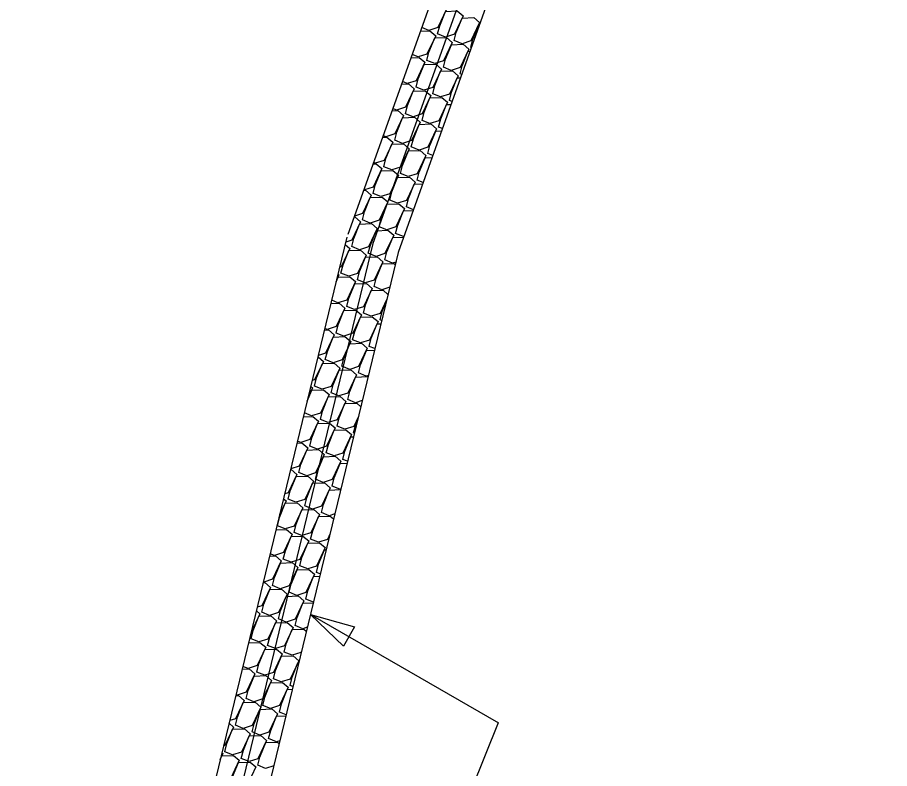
# Model space of a CAD drawing. Extents: x 2384780 to 2405432, y 547869 to 573706.
# Drawn here: x 2395397.6 to 2395495.5, y 556530.2 to 556614.5 of the extents above; entities that cross this region are included whole.
import ezdxf

# ---------------------------------------------------------------- set-up
doc = ezdxf.new("R2010")
doc.units = 0
for name, color, linetype in [('Old_Level_18', 7, 'Continuous'), ('Old_Level_20', 7, 'Continuous'), ('Old_Level_5', 7, 'Continuous')]:
    doc.layers.add(name, color=color, linetype=linetype)

msp = doc.modelspace()

# ---------------------------------------------------------------- linework, layer by layer
at = {"layer": 'Old_Level_18'}
for p, q in [((2395492.638, 556743.689), (2395437.477, 556589.14)), ((2395437.477, 556589.14), (2395400.485, 556436.558))]:
    msp.add_line(p, q, dxfattribs=at)
at = {"layer": 'Old_Level_20'}
for p, q in [((2395489.813, 556744.697), (2395434.652, 556590.148)), ((2395495.464, 556742.68), (2395440.303, 556588.131)), ((2395434.562, 556589.846), (2395397.57, 556437.265)), ((2395440.393, 556588.433), (2395403.889, 556437.867))]:
    msp.add_line(p, q, dxfattribs=at)
for points in [[(2395443.886, 556615.98), (2395445.083, 556616.022), (2395445.723, 556615.472), (2395444.749, 556613.407), (2395443.747, 556613.089), (2395442.967, 556613.404)], [(2395444.739, 556612.689), (2395444.97, 556613.609), (2395445.622, 556615.222), (2395446.946, 556615.27), (2395447.587, 556614.72), (2395446.612, 556612.654), (2395445.61, 556612.336), (2395444.739, 556612.689)], [(2395446.603, 556611.936), (2395446.834, 556612.856), (2395447.486, 556614.469), (2395448.81, 556614.517), (2395449.451, 556613.966), (2395448.476, 556611.901), (2395447.474, 556611.584), (2395446.603, 556611.936)], [(2395442.823, 556612.999), (2395443.877, 556613.037), (2395444.517, 556612.487), (2395443.542, 556610.422), (2395442.541, 556610.104), (2395441.884, 556610.369)], [(2395448.466, 556611.182), (2395448.698, 556612.103), (2395449.35, 556613.716), (2395449.436, 556613.719)], [(2395443.533, 556609.703), (2395443.764, 556610.623), (2395444.416, 556612.236), (2395445.74, 556612.284), (2395446.381, 556611.734), (2395445.406, 556609.669), (2395444.404, 556609.351), (2395443.533, 556609.703)], [(2395445.396, 556608.95), (2395445.628, 556609.87), (2395446.28, 556611.483), (2395447.604, 556611.531), (2395448.244, 556610.981), (2395447.27, 556608.916), (2395446.268, 556608.598), (2395445.396, 556608.95)], [(2395448.522, 556611.16), (2395448.466, 556611.182)], [(2395447.26, 556608.197), (2395447.492, 556609.117), (2395448.143, 556610.731), (2395448.372, 556610.739)], [(2395441.759, 556610.019), (2395442.67, 556610.051), (2395443.311, 556609.501), (2395442.336, 556607.436), (2395441.334, 556607.118), (2395440.801, 556607.334)], [(2395442.326, 556606.718), (2395442.558, 556607.638), (2395443.21, 556609.251), (2395444.534, 556609.298), (2395445.175, 556608.748), (2395444.2, 556606.683), (2395443.198, 556606.365), (2395442.326, 556606.718)], [(2395444.19, 556605.965), (2395444.422, 556606.885), (2395445.073, 556608.498), (2395446.397, 556608.546), (2395447.038, 556607.995), (2395446.064, 556605.93), (2395445.061, 556605.612), (2395444.19, 556605.965)], [(2395447.439, 556608.125), (2395447.26, 556608.197)], [(2395446.053, 556605.211), (2395446.285, 556606.132), (2395446.937, 556607.745), (2395447.308, 556607.758)], [(2395440.696, 556607.038), (2395441.464, 556607.066), (2395442.105, 556606.516), (2395441.13, 556604.451), (2395440.128, 556604.133), (2395439.718, 556604.298)], [(2395441.12, 556603.732), (2395441.352, 556604.652), (2395442.004, 556606.265), (2395443.328, 556606.313), (2395443.968, 556605.763), (2395442.994, 556603.698), (2395441.992, 556603.38), (2395441.12, 556603.732)], [(2395442.984, 556602.979), (2395443.215, 556603.899), (2395443.867, 556605.512), (2395445.191, 556605.56), (2395445.832, 556605.01), (2395444.857, 556602.944), (2395443.855, 556602.627), (2395442.984, 556602.979)], [(2395446.356, 556605.09), (2395446.053, 556605.211)], [(2395444.847, 556602.226), (2395445.079, 556603.146), (2395445.731, 556604.76), (2395446.244, 556604.778)], [(2395439.632, 556604.058), (2395440.258, 556604.08), (2395440.899, 556603.53), (2395439.924, 556601.465), (2395438.922, 556601.147), (2395438.635, 556601.263)], [(2395439.914, 556600.746), (2395440.146, 556601.667), (2395440.797, 556603.28), (2395442.121, 556603.327), (2395442.762, 556602.777), (2395441.788, 556600.712), (2395440.786, 556600.394), (2395439.914, 556600.746)], [(2395441.777, 556599.993), (2395442.009, 556600.914), (2395442.661, 556602.527), (2395443.985, 556602.574), (2395444.626, 556602.024), (2395443.651, 556599.959), (2395442.649, 556599.641), (2395441.777, 556599.993)], [(2395443.641, 556599.24), (2395443.873, 556600.161), (2395444.524, 556601.774), (2395445.181, 556601.797)], [(2395445.272, 556602.054), (2395444.847, 556602.226)], [(2395438.569, 556601.078), (2395439.052, 556601.095), (2395439.692, 556600.545), (2395438.718, 556598.48), (2395437.715, 556598.162), (2395437.552, 556598.228)], [(2395438.708, 556597.761), (2395438.939, 556598.681), (2395439.591, 556600.294), (2395440.915, 556600.342), (2395441.556, 556599.792), (2395440.581, 556597.726), (2395439.579, 556597.409), (2395438.708, 556597.761)], [(2395440.571, 556597.008), (2395440.803, 556597.928), (2395441.455, 556599.542), (2395442.779, 556599.589), (2395443.419, 556599.039), (2395442.445, 556596.973), (2395441.443, 556596.656), (2395440.571, 556597.008)], [(2395442.435, 556596.255), (2395442.666, 556597.175), (2395443.318, 556598.789), (2395444.117, 556598.817)], [(2395444.189, 556599.019), (2395443.641, 556599.24)], [(2395437.506, 556598.097), (2395437.845, 556598.109), (2395438.486, 556597.559), (2395437.511, 556595.494), (2395436.509, 556595.176), (2395436.469, 556595.192)], [(2395437.502, 556594.775), (2395437.733, 556595.696), (2395438.385, 556597.309), (2395439.709, 556597.356), (2395440.35, 556596.806), (2395439.375, 556594.741), (2395438.373, 556594.423), (2395437.502, 556594.775)], [(2395439.365, 556594.022), (2395439.597, 556594.943), (2395440.249, 556596.556), (2395441.573, 556596.603), (2395442.213, 556596.053), (2395441.238, 556593.988), (2395440.237, 556593.67), (2395439.365, 556594.022)], [(2395441.229, 556593.269), (2395441.46, 556594.189), (2395442.112, 556595.803), (2395443.053, 556595.836)], [(2395443.106, 556595.984), (2395442.435, 556596.255)], [(2395436.442, 556595.117), (2395436.639, 556595.124), (2395437.28, 556594.574), (2395436.305, 556592.508), (2395435.41, 556592.225)], [(2395436.295, 556591.79), (2395436.527, 556592.71), (2395437.178, 556594.323), (2395438.503, 556594.371), (2395439.143, 556593.821), (2395438.169, 556591.755), (2395437.167, 556591.438), (2395436.295, 556591.79)], [(2395438.159, 556591.037), (2395438.391, 556591.957), (2395439.042, 556593.57), (2395440.367, 556593.618), (2395441.007, 556593.068), (2395440.032, 556591.003), (2395439.03, 556590.685), (2395438.159, 556591.037)], [(2395440.022, 556590.284), (2395440.254, 556591.204), (2395440.906, 556592.818), (2395441.989, 556592.856)], [(2395442.022, 556592.949), (2395441.229, 556593.269)], [(2395435.379, 556592.136), (2395435.433, 556592.138), (2395436.073, 556591.588), (2395435.099, 556589.523), (2395434.432, 556589.311)], [(2395435.089, 556588.804), (2395435.32, 556589.725), (2395435.972, 556591.338), (2395437.297, 556591.385), (2395437.937, 556590.835), (2395436.962, 556588.77), (2395435.961, 556588.452), (2395435.089, 556588.804)], [(2395436.953, 556588.051), (2395437.184, 556588.971), (2395437.836, 556590.585), (2395439.16, 556590.632), (2395439.801, 556590.082), (2395438.826, 556588.017), (2395437.824, 556587.699), (2395436.953, 556588.051)], [(2395438.816, 556587.298), (2395439.048, 556588.218), (2395439.7, 556589.832), (2395440.925, 556589.876)], [(2395440.952, 556589.95), (2395440.894, 556589.932), (2395440.022, 556590.284)], [(2395434.365, 556589.034), (2395434.867, 556588.603), (2395433.893, 556586.537), (2395433.749, 556586.492)], [(2395433.883, 556585.819), (2395434.114, 556586.739), (2395434.766, 556588.352), (2395436.09, 556588.4), (2395436.731, 556587.85), (2395435.756, 556585.784), (2395434.754, 556585.466), (2395433.883, 556585.819)], [(2395435.746, 556585.066), (2395435.978, 556585.986), (2395436.63, 556587.599), (2395437.954, 556587.647), (2395438.595, 556587.097), (2395437.62, 556585.031), (2395436.618, 556584.713), (2395435.746, 556585.066)], [(2395437.61, 556584.313), (2395437.842, 556585.233), (2395438.493, 556586.846), (2395439.817, 556586.894), (2395439.971, 556586.762)], [(2395440.043, 556587.059), (2395439.688, 556586.946), (2395438.816, 556587.298)], [(2395433.558, 556585.706), (2395433.661, 556585.617), (2395433.405, 556585.074)], [(2395433.35, 556584.846), (2395433.56, 556585.367), (2395434.884, 556585.414), (2395435.525, 556584.864), (2395434.55, 556582.799), (2395433.548, 556582.481), (2395432.845, 556582.765)], [(2395434.54, 556582.08), (2395434.772, 556583), (2395435.424, 556584.614), (2395436.748, 556584.661), (2395437.388, 556584.111), (2395436.414, 556582.046), (2395435.412, 556581.728), (2395434.54, 556582.08)], [(2395436.404, 556581.327), (2395436.635, 556582.248), (2395437.287, 556583.861), (2395438.611, 556583.908), (2395439.164, 556583.434)], [(2395439.36, 556584.239), (2395438.482, 556583.961), (2395437.61, 556584.313)], [(2395439.035, 556582.897), (2395438.277, 556581.293), (2395437.275, 556580.975), (2395436.404, 556581.327)], [(2395438.268, 556580.574), (2395438.499, 556581.495), (2395438.988, 556582.704)], [(2395432.755, 556582.395), (2395433.678, 556582.429), (2395434.319, 556581.878), (2395433.344, 556579.813), (2395432.342, 556579.495), (2395432.078, 556579.602)], [(2395433.334, 556579.095), (2395433.566, 556580.015), (2395434.217, 556581.628), (2395435.541, 556581.676), (2395436.182, 556581.125), (2395435.208, 556579.06), (2395434.206, 556578.743), (2395433.334, 556579.095)], [(2395435.198, 556578.342), (2395435.429, 556579.262), (2395436.081, 556580.875), (2395437.405, 556580.923), (2395438.046, 556580.373), (2395437.071, 556578.307), (2395436.069, 556577.99), (2395435.198, 556578.342)], [(2395437.061, 556577.589), (2395437.293, 556578.509), (2395437.945, 556580.122), (2395438.366, 556580.137)], [(2395438.453, 556580.499), (2395438.268, 556580.574)], [(2395432.036, 556579.427), (2395432.471, 556579.443), (2395433.112, 556578.893), (2395432.138, 556576.828), (2395431.345, 556576.576)], [(2395432.128, 556576.109), (2395432.359, 556577.029), (2395433.011, 556578.643), (2395434.335, 556578.69), (2395434.976, 556578.14), (2395434.001, 556576.075), (2395432.999, 556575.757), (2395432.128, 556576.109)], [(2395433.991, 556575.356), (2395434.223, 556576.277), (2395434.875, 556577.89), (2395436.199, 556577.937), (2395436.84, 556577.387), (2395435.865, 556575.322), (2395434.863, 556575.004), (2395433.991, 556575.356)], [(2395435.855, 556574.603), (2395436.087, 556575.524), (2395436.738, 556577.137), (2395437.647, 556577.169)], [(2395437.687, 556577.336), (2395437.061, 556577.589)], [(2395431.307, 556576.422), (2395431.906, 556575.907), (2395430.931, 556573.842), (2395430.661, 556573.757)], [(2395430.922, 556573.123), (2395431.153, 556574.044), (2395431.805, 556575.657), (2395433.129, 556575.704), (2395433.77, 556575.155), (2395432.795, 556573.089), (2395431.793, 556572.772), (2395430.922, 556573.123)], [(2395432.785, 556572.37), (2395433.017, 556573.291), (2395433.669, 556574.904), (2395434.993, 556574.951), (2395435.633, 556574.402), (2395434.659, 556572.336), (2395433.657, 556572.019), (2395432.785, 556572.37)], [(2395434.649, 556571.618), (2395434.88, 556572.538), (2395435.532, 556574.151), (2395436.856, 556574.199), (2395436.914, 556574.149)], [(2395436.957, 556574.324), (2395436.726, 556574.251), (2395435.855, 556574.603)], [(2395430.5, 556573.093), (2395430.7, 556572.922), (2395430.204, 556571.871)], [(2395430.097, 556571.43), (2395430.598, 556572.672), (2395431.923, 556572.719), (2395432.564, 556572.169), (2395431.589, 556570.104), (2395430.587, 556569.786), (2395429.777, 556570.113)], [(2395431.579, 556569.385), (2395431.811, 556570.305), (2395432.462, 556571.919), (2395433.786, 556571.966), (2395434.427, 556571.416), (2395433.453, 556569.351), (2395432.451, 556569.033), (2395431.579, 556569.385)], [(2395433.442, 556568.632), (2395433.674, 556569.552), (2395434.326, 556571.166), (2395435.65, 556571.213), (2395436.108, 556570.82)], [(2395436.274, 556571.505), (2395435.52, 556571.265), (2395434.649, 556571.618)], [(2395429.677, 556569.696), (2395430.717, 556569.733), (2395431.357, 556569.184), (2395430.382, 556567.118), (2395429.38, 556566.801), (2395429.011, 556566.95)], [(2395430.373, 556566.4), (2395430.604, 556567.32), (2395431.256, 556568.933), (2395432.58, 556568.981), (2395433.221, 556568.431), (2395432.246, 556566.365), (2395431.244, 556566.047), (2395430.373, 556566.4)], [(2395435.837, 556569.701), (2395435.316, 556568.598), (2395434.314, 556568.28), (2395433.442, 556568.632)], [(2395435.306, 556567.879), (2395435.538, 556568.799), (2395435.739, 556569.297)], [(2395432.236, 556565.647), (2395432.468, 556566.567), (2395433.12, 556568.18), (2395434.444, 556568.228), (2395435.084, 556567.677), (2395434.11, 556565.612), (2395433.108, 556565.294), (2395432.236, 556565.647)], [(2395434.1, 556564.894), (2395434.331, 556565.814), (2395434.983, 556567.427), (2395435.288, 556567.438)], [(2395435.387, 556567.846), (2395435.306, 556567.879)], [(2395428.957, 556566.728), (2395429.51, 556566.748), (2395430.151, 556566.198), (2395429.176, 556564.133), (2395428.257, 556563.841)], [(2395429.166, 556563.414), (2395429.398, 556564.334), (2395430.05, 556565.948), (2395431.374, 556565.995), (2395432.015, 556565.445), (2395431.04, 556563.38), (2395430.038, 556563.062), (2395429.166, 556563.414)], [(2395431.03, 556562.661), (2395431.262, 556563.581), (2395431.914, 556565.194), (2395433.238, 556565.242), (2395433.878, 556564.692), (2395432.904, 556562.627), (2395431.902, 556562.309), (2395431.03, 556562.661)], [(2395432.894, 556561.908), (2395433.125, 556562.828), (2395433.777, 556564.442), (2395434.569, 556564.47)], [(2395434.621, 556564.683), (2395434.1, 556564.894)], [(2395428.237, 556563.76), (2395428.304, 556563.762), (2395428.945, 556563.213), (2395427.97, 556561.147), (2395427.573, 556561.021)], [(2395427.96, 556560.429), (2395428.192, 556561.349), (2395428.843, 556562.962), (2395430.168, 556563.01), (2395430.808, 556562.459), (2395429.834, 556560.394), (2395428.832, 556560.076), (2395427.96, 556560.429)], [(2395429.824, 556559.676), (2395430.056, 556560.596), (2395430.707, 556562.209), (2395432.032, 556562.257), (2395432.672, 556561.706), (2395431.697, 556559.641), (2395430.695, 556559.324), (2395429.824, 556559.676)], [(2395431.688, 556558.922), (2395431.919, 556559.843), (2395432.571, 556561.456), (2395433.85, 556561.502)], [(2395433.871, 556561.59), (2395433.765, 556561.556), (2395432.894, 556561.908)], [(2395427.442, 556560.481), (2395427.738, 556560.227), (2395427.003, 556558.668)], [(2395426.754, 556557.443), (2395426.985, 556558.363), (2395427.637, 556559.976), (2395428.962, 556560.024), (2395429.602, 556559.474), (2395428.627, 556557.409), (2395427.626, 556557.091), (2395426.754, 556557.443)], [(2395428.618, 556556.69), (2395428.849, 556557.61), (2395429.501, 556559.223), (2395430.825, 556559.271), (2395431.466, 556558.721), (2395430.491, 556556.656), (2395429.489, 556556.338), (2395428.618, 556556.69)], [(2395430.481, 556555.937), (2395430.713, 556556.857), (2395431.365, 556558.471), (2395432.689, 556558.518), (2395433.051, 556558.207)], [(2395433.188, 556558.77), (2395432.559, 556558.571), (2395431.688, 556558.922)], [(2395426.598, 556556.997), (2395427.755, 556557.039), (2395428.396, 556556.488), (2395427.421, 556554.423), (2395426.419, 556554.105), (2395425.943, 556554.298)], [(2395427.411, 556553.704), (2395427.643, 556554.625), (2395428.295, 556556.238), (2395429.619, 556556.285), (2395430.26, 556555.736), (2395429.285, 556553.67), (2395428.283, 556553.352), (2395427.411, 556553.704)], [(2395432.638, 556556.504), (2395432.355, 556555.903), (2395431.353, 556555.585), (2395430.481, 556555.937)], [(2395429.275, 556552.951), (2395429.507, 556553.872), (2395430.158, 556555.485), (2395431.482, 556555.532), (2395432.123, 556554.983), (2395431.149, 556552.917), (2395430.147, 556552.599), (2395429.275, 556552.951)], [(2395431.139, 556552.199), (2395431.37, 556553.119), (2395432.022, 556554.732), (2395432.211, 556554.739)], [(2395425.878, 556554.029), (2395426.549, 556554.053), (2395427.19, 556553.503), (2395426.215, 556551.438), (2395425.213, 556551.12), (2395425.177, 556551.135)], [(2395426.205, 556550.719), (2395426.437, 556551.639), (2395427.089, 556553.253), (2395428.413, 556553.3), (2395429.053, 556552.75), (2395428.079, 556550.684), (2395427.077, 556550.367), (2395426.205, 556550.719)], [(2395428.069, 556549.966), (2395428.3, 556550.886), (2395428.952, 556552.5), (2395430.276, 556552.547), (2395430.917, 556551.997), (2395429.942, 556549.932), (2395428.94, 556549.614), (2395428.069, 556549.966)], [(2395429.933, 556549.213), (2395430.164, 556550.133), (2395430.816, 556551.747), (2395431.492, 556551.771)], [(2395431.555, 556552.03), (2395431.139, 556552.199)], [(2395425.158, 556551.061), (2395425.343, 556551.067), (2395425.984, 556550.517), (2395425.009, 556548.452), (2395424.486, 556548.286)], [(2395424.999, 556547.733), (2395425.231, 556548.654), (2395425.882, 556550.267), (2395427.206, 556550.314), (2395427.847, 556549.764), (2395426.873, 556547.699), (2395425.871, 556547.381), (2395424.999, 556547.733)], [(2395426.863, 556546.981), (2395427.094, 556547.901), (2395427.746, 556549.514), (2395429.07, 556549.562), (2395429.711, 556549.011), (2395428.736, 556546.946), (2395427.734, 556546.628), (2395426.863, 556546.981)], [(2395428.726, 556546.228), (2395428.958, 556547.148), (2395429.61, 556548.761), (2395430.772, 556548.803)], [(2395430.788, 556548.868), (2395429.933, 556549.213)], [(2395424.385, 556547.869), (2395424.777, 556547.532), (2395423.803, 556545.466), (2395423.802, 556545.466)], [(2395423.793, 556544.748), (2395424.024, 556545.668), (2395424.676, 556547.282), (2395426, 556547.329), (2395426.641, 556546.779), (2395425.666, 556544.713), (2395424.664, 556544.396), (2395423.793, 556544.748)], [(2395425.656, 556543.995), (2395425.888, 556544.915), (2395426.54, 556546.529), (2395427.864, 556546.576), (2395428.505, 556546.026), (2395427.53, 556543.961), (2395426.528, 556543.643), (2395425.656, 556543.995)], [(2395427.52, 556543.242), (2395427.752, 556544.162), (2395428.403, 556545.775), (2395429.728, 556545.823), (2395429.995, 556545.594)], [(2395430.102, 556546.035), (2395429.598, 556545.875), (2395428.726, 556546.228)], [(2395423.519, 556544.298), (2395424.794, 556544.343), (2395425.435, 556543.793), (2395424.46, 556541.728), (2395423.458, 556541.41), (2395422.876, 556541.645)], [(2395424.45, 556541.009), (2395424.682, 556541.929), (2395425.334, 556543.543), (2395426.658, 556543.59), (2395427.298, 556543.04), (2395426.324, 556540.975), (2395425.322, 556540.657), (2395424.45, 556541.009)], [(2395426.314, 556540.257), (2395426.545, 556541.177), (2395427.197, 556542.79), (2395428.521, 556542.837), (2395429.162, 556542.287), (2395428.187, 556540.222), (2395427.185, 556539.904), (2395426.314, 556540.257)], [(2395429.441, 556543.307), (2395429.394, 556543.208), (2395428.391, 556542.89), (2395427.52, 556543.242)], [(2395428.177, 556539.503), (2395428.409, 556540.424), (2395429.061, 556542.037), (2395429.133, 556542.039)], [(2395422.799, 556541.329), (2395423.588, 556541.358), (2395424.229, 556540.808), (2395423.254, 556538.743), (2395422.252, 556538.425), (2395422.109, 556538.483)], [(2395423.244, 556538.024), (2395423.476, 556538.944), (2395424.127, 556540.557), (2395425.451, 556540.605), (2395426.092, 556540.055), (2395425.118, 556537.99), (2395424.115, 556537.672), (2395423.244, 556538.024)], [(2395425.107, 556537.271), (2395425.339, 556538.191), (2395425.991, 556539.804), (2395427.315, 556539.852), (2395427.956, 556539.302), (2395426.981, 556537.236), (2395425.979, 556536.919), (2395425.107, 556537.271)], [(2395426.971, 556536.518), (2395427.203, 556537.438), (2395427.854, 556539.052), (2395428.414, 556539.071)], [(2395428.488, 556539.378), (2395428.177, 556539.503)], [(2395422.08, 556538.361), (2395422.382, 556538.372), (2395423.022, 556537.822), (2395422.047, 556535.757), (2395421.398, 556535.551)], [(2395422.038, 556535.038), (2395422.269, 556535.959), (2395422.921, 556537.572), (2395424.245, 556537.619), (2395424.886, 556537.069), (2395423.911, 556535.004), (2395422.909, 556534.686), (2395422.038, 556535.038)], [(2395423.901, 556534.285), (2395424.133, 556535.206), (2395424.785, 556536.819), (2395426.109, 556536.866), (2395426.749, 556536.316), (2395425.775, 556534.251), (2395424.773, 556533.933), (2395423.901, 556534.285)], [(2395425.765, 556533.532), (2395425.996, 556534.453), (2395426.648, 556536.066), (2395427.695, 556536.103)], [(2395427.722, 556536.215), (2395426.971, 556536.518)], [(2395421.327, 556535.257), (2395421.816, 556534.837), (2395420.841, 556532.772), (2395420.715, 556532.731)], [(2395420.831, 556532.053), (2395421.063, 556532.973), (2395421.715, 556534.586), (2395423.039, 556534.634), (2395423.68, 556534.084), (2395422.705, 556532.019), (2395421.703, 556531.701), (2395420.831, 556532.053)], [(2395422.695, 556531.3), (2395422.927, 556532.22), (2395423.578, 556533.833), (2395424.903, 556533.881), (2395425.543, 556533.331), (2395424.569, 556531.265), (2395423.567, 556530.948), (2395422.695, 556531.3)], [(2395424.559, 556530.547), (2395424.79, 556531.467), (2395425.442, 556533.081), (2395426.766, 556533.128), (2395426.938, 556532.98)], [(2395427.016, 556533.301), (2395426.637, 556533.18), (2395425.765, 556533.532)], [(2395420.52, 556531.928), (2395420.61, 556531.851), (2395420.387, 556531.378)], [(2395420.339, 556531.18), (2395420.508, 556531.601), (2395421.833, 556531.648), (2395422.473, 556531.098), (2395421.499, 556529.033), (2395420.497, 556528.715), (2395419.809, 556528.993)], [(2395421.489, 556528.314), (2395421.72, 556529.235), (2395422.372, 556530.848), (2395423.697, 556530.895), (2395424.337, 556530.345), (2395423.362, 556528.28), (2395422.36, 556527.962), (2395421.489, 556528.314)], [(2395426.332, 556530.481), (2395425.43, 556530.195), (2395424.559, 556530.547)]]:
    msp.add_lwpolyline(points, dxfattribs=at)
at = {"layer": 'Old_Level_5'}
for p, q in [((2395430.467, 556547.492), (2395451.569, 556535.297)), ((2395447.84, 556526.068), (2395451.586, 556535.339))]:
    msp.add_line(p, q, dxfattribs=at)
msp.add_lwpolyline([(2395434.171, 556543.907), (2395430.467, 556547.492), (2395435.421, 556546.072)], close=True, dxfattribs=at)

doc.saveas('drawing.dxf')
